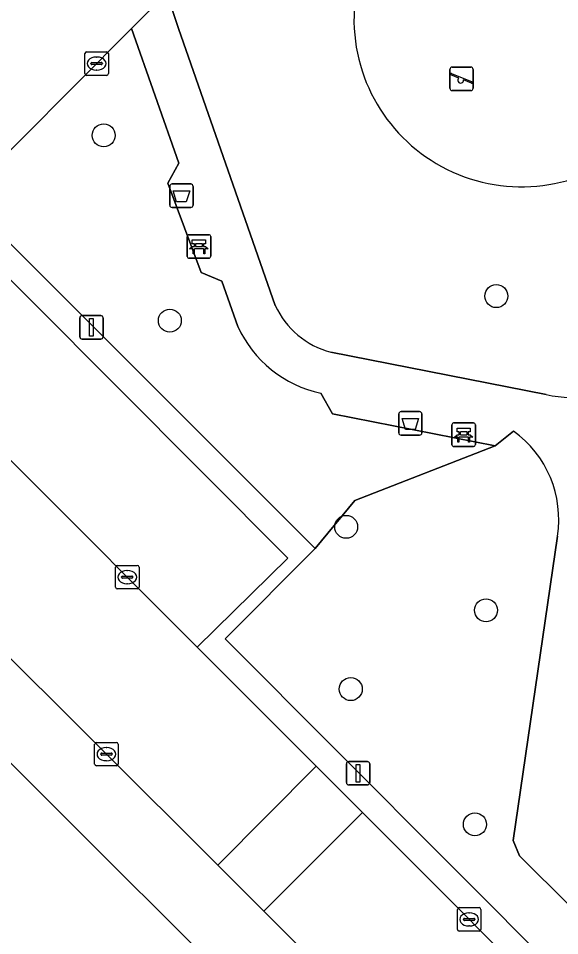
# Model space of a CAD drawing. Extents: x 159960 to 160866, y 382700 to 383354.
# Drawn here: x 160265.69 to 160288.75, y 383211.35 to 383250.44 of the extents above; entities that cross this region are included whole.
import ezdxf

# ---------------------------------------------------------------- set-up
doc = ezdxf.new("R2010")
doc.units = 0
for name, color, linetype in [('IMGEO_Afvalbak', 7, 'Continuous'), ('IMGEO_Bank', 7, 'Continuous'), ('IMGEO_Boom', 7, 'Continuous'), ('IMGEO_Erf', 7, 'Continuous'), ('IMGEO_Groenvoorziening', 7, 'Continuous'), ('IMGEO_Kolk', 7, 'Continuous'), ('IMGEO_Lichtmast', 7, 'Continuous'), ('IMGEO_Parkeervlak_open', 7, 'Continuous'), ('IMGEO_Rijbaan_lokaal_open', 7, 'Continuous'), ('IMGEO_Speelvoorziening', 7, 'Continuous'), ('IMGEO_Terreindeel_zand', 7, 'Continuous'), ('IMGEO_Voetpad_halfverhard', 7, 'Continuous'), ('IMGEO_Voetpad_open', 7, 'Continuous')]:
    doc.layers.add(name, color=color, linetype=linetype)

msp = doc.modelspace()

# ---------------------------------------------------------------- linework, layer by layer
at = {"layer": 'IMGEO_Afvalbak'}
for p, q in [((160272.243, 383243.378), (160273.033, 383243.378)), ((160273.033, 383243.378), (160272.243, 383243.378)), ((160272.143, 383242.478), (160272.143, 383243.278)), ((160272.143, 383243.278), (160272.143, 383242.478)), ((160273.133, 383243.278), (160273.133, 383242.478)), ((160273.133, 383242.478), (160273.133, 383243.278)), ((160273.033, 383242.378), (160272.243, 383242.378)), ((160272.243, 383242.378), (160273.033, 383242.378)), ((160281.994, 383233.677), (160282.784, 383233.677)), ((160282.784, 383233.677), (160281.994, 383233.677)), ((160281.894, 383232.777), (160281.894, 383233.577)), ((160281.894, 383233.577), (160281.894, 383232.777)), ((160282.884, 383233.577), (160282.884, 383232.777)), ((160282.884, 383232.777), (160282.884, 383233.577)), ((160282.784, 383232.677), (160281.994, 383232.677)), ((160281.994, 383232.677), (160282.784, 383232.677))]:
    msp.add_line(p, q, dxfattribs=at)
for points in [[(160272.286, 383243.092), (160272.99, 383243.092), (160272.841, 383242.622), (160272.435, 383242.622), (160272.286, 383243.092)], [(160282.037, 383233.391), (160282.741, 383233.391), (160282.592, 383232.921), (160282.186, 383232.921), (160282.037, 383233.391)]]:
    msp.add_lwpolyline(points, dxfattribs=at)
for centre, start, end in [((160272.243, 383243.278), 90, 180), ((160272.243, 383243.278), 90, 180), ((160273.033, 383243.278), 0, 90), ((160273.033, 383243.278), 360, 90), ((160272.243, 383242.478), 180, 270), ((160272.243, 383242.478), 180, 270), ((160273.033, 383242.478), 270, 0), ((160273.033, 383242.478), 270, 0), ((160281.994, 383233.577), 90, 180), ((160281.994, 383233.577), 90, 180), ((160282.784, 383233.577), 0, 90), ((160282.784, 383233.577), 360, 90), ((160281.994, 383232.777), 180, 270), ((160281.994, 383232.777), 180, 270), ((160282.784, 383232.777), 270, 0), ((160282.784, 383232.777), 270, 0)]:
    msp.add_arc(centre, 0.1, start, end, dxfattribs=at)
at = {"layer": 'IMGEO_Bank'}
for p, q in [((160272.884, 383240.291), (160272.884, 383241.132)), ((160272.884, 383241.132), (160272.884, 383240.291)), ((160272.959, 383241.216), (160273.8, 383241.216)), ((160273.8, 383241.216), (160272.959, 383241.216)), ((160273.884, 383241.141), (160273.884, 383240.3)), ((160273.884, 383240.3), (160273.884, 383241.141)), ((160273.193, 383240.722), (160273.193, 383240.828)), ((160273.237, 383240.828), (160273.237, 383240.722)), ((160273.525, 383240.834), (160273.243, 383240.834)), ((160273.243, 383240.716), (160273.525, 383240.716)), ((160273.531, 383240.722), (160273.531, 383240.828)), ((160273.575, 383240.828), (160273.575, 383240.722)), ((160273.581, 383240.614), (160273.188, 383240.614)), ((160273.809, 383240.216), (160272.968, 383240.216)), ((160272.968, 383240.216), (160273.809, 383240.216)), ((160284.158, 383232.269), (160284.158, 383233.11)), ((160284.158, 383233.11), (160284.158, 383232.269)), ((160284.233, 383233.194), (160285.074, 383233.194)), ((160285.074, 383233.194), (160284.233, 383233.194)), ((160285.158, 383233.119), (160285.158, 383232.278)), ((160285.158, 383232.278), (160285.158, 383233.119)), ((160284.855, 383232.592), (160284.462, 383232.592)), ((160284.467, 383232.7), (160284.467, 383232.806)), ((160284.511, 383232.806), (160284.511, 383232.7)), ((160284.799, 383232.812), (160284.517, 383232.812)), ((160284.517, 383232.694), (160284.799, 383232.694)), ((160284.805, 383232.7), (160284.805, 383232.806)), ((160284.849, 383232.806), (160284.849, 383232.7)), ((160285.083, 383232.194), (160284.242, 383232.194)), ((160284.242, 383232.194), (160285.083, 383232.194))]:
    msp.add_line(p, q, dxfattribs=at)
for points in [[(160273.131, 383240.614), (160272.989, 383240.614), (160273.101, 383240.716), (160273.187, 383240.716)], [(160273.187, 383240.834), (160273.101, 383240.834), (160273.101, 383240.995), (160273.664, 383240.995), (160273.664, 383240.834), (160273.581, 383240.834)], [(160273.581, 383240.716), (160273.664, 383240.716), (160273.776, 383240.614), (160273.637, 383240.614)], [(160273.181, 383240.607), (160273.181, 383240.4), (160273.138, 383240.4), (160273.138, 383240.607)], [(160273.631, 383240.607), (160273.631, 383240.4), (160273.587, 383240.4), (160273.587, 383240.607)], [(160284.461, 383232.812), (160284.375, 383232.812), (160284.375, 383232.973), (160284.938, 383232.973), (160284.938, 383232.812), (160284.855, 383232.812)], [(160284.405, 383232.592), (160284.263, 383232.592), (160284.375, 383232.694), (160284.461, 383232.694)], [(160284.455, 383232.585), (160284.455, 383232.378), (160284.412, 383232.378), (160284.412, 383232.585)], [(160284.855, 383232.694), (160284.938, 383232.694), (160285.05, 383232.592), (160284.911, 383232.592)], [(160284.905, 383232.585), (160284.905, 383232.378), (160284.861, 383232.378), (160284.861, 383232.585)]]:
    msp.add_lwpolyline(points, dxfattribs=at)
for centre, radius, start, end in [((160272.962, 383241.138), 0.0779, 92.4484, 184.2845), ((160272.962, 383241.138), 0.0779, 92.4484, 184.2845), ((160273.806, 383241.138), 0.0779, 2.4484, 94.2845), ((160273.806, 383241.138), 0.0779, 2.4484, 94.2845), ((160273.186, 383240.827), 0.00671, 2.8957, 87.1043), ((160273.186, 383240.723), 0.00671, 272.8957, 357.1043), ((160273.243, 383240.827), 0.00671, 92.8957, 177.1043), ((160273.243, 383240.723), 0.00671, 182.8957, 267.1043), ((160273.525, 383240.827), 0.00671, 2.8957, 87.1043), ((160273.525, 383240.723), 0.00671, 272.8957, 357.1043), ((160273.582, 383240.827), 0.00671, 92.8957, 177.1043), ((160273.582, 383240.723), 0.00671, 182.8957, 267.1043), ((160272.962, 383240.294), 0.0779, 182.4484, 274.2845), ((160272.962, 383240.294), 0.0779, 182.4484, 274.2845), ((160273.131, 383240.607), 0.00671, 2.8957, 87.1043), ((160273.188, 383240.607), 0.00671, 92.8957, 177.1043), ((160273.58, 383240.607), 0.00671, 2.8957, 87.1043), ((160273.637, 383240.607), 0.00671, 92.8957, 177.1043), ((160273.806, 383240.294), 0.0779, 272.4484, 4.2845), ((160273.806, 383240.294), 0.0779, 272.4484, 4.2845), ((160284.236, 383233.116), 0.0779, 92.4484, 184.2845), ((160284.236, 383233.116), 0.0779, 92.4484, 184.2845), ((160285.08, 383233.116), 0.0779, 2.4484, 94.2845), ((160285.08, 383233.116), 0.0779, 2.4484, 94.2845), ((160284.405, 383232.585), 0.00671, 2.8957, 87.1043), ((160284.462, 383232.585), 0.00671, 92.8957, 177.1043), ((160284.46, 383232.805), 0.00671, 2.8957, 87.1043), ((160284.46, 383232.701), 0.00671, 272.8957, 357.1043), ((160284.517, 383232.805), 0.00671, 92.8957, 177.1043), ((160284.517, 383232.701), 0.00671, 182.8957, 267.1043), ((160284.799, 383232.805), 0.00671, 2.8957, 87.1043), ((160284.799, 383232.701), 0.00671, 272.8957, 357.1043), ((160284.856, 383232.805), 0.00671, 92.8957, 177.1043), ((160284.856, 383232.701), 0.00671, 182.8957, 267.1043), ((160284.854, 383232.585), 0.00671, 2.8957, 87.1043), ((160284.911, 383232.585), 0.00671, 92.8957, 177.1043), ((160284.236, 383232.272), 0.0779, 182.4484, 274.2845), ((160284.236, 383232.272), 0.0779, 182.4484, 274.2845), ((160285.08, 383232.272), 0.0779, 272.4484, 4.2845), ((160285.08, 383232.272), 0.0779, 272.4484, 4.2845)]:
    msp.add_arc(centre, radius, start, end, dxfattribs=at)
at = {"layer": 'IMGEO_Boom'}
for centre in [(160269.328, 383245.448), (160286.049, 383238.601), (160272.145, 383237.557), (160279.654, 383228.768), (160285.61, 383225.214), (160279.85, 383221.854), (160285.137, 383216.09)]:
    msp.add_circle(centre, 0.489, dxfattribs=at)
at = {"layer": 'IMGEO_Erf'}
msp.add_lwpolyline([(160305.394, 383178.694), (160250.238, 383233.806), (160247.849, 383233.401), (160230.549, 383216.165), (160234.841, 383211.858), (160233.675, 383210.685), (160233.742, 383210.618), (160235.958, 383208.402), (160234.315, 383206.757), (160237.049, 383203.862), (160238.799, 383202.131), (160241.397, 383199.562), (160242.367, 383200.543), (160244.715, 383198.214), (160246.587, 383196.364), (160249.063, 383193.915), (160249.249, 383194.103), (160251.882, 383191.497), (160253.572, 383189.747), (160255.94, 383187.294)], dxfattribs=at)
at = {"layer": 'IMGEO_Groenvoorziening'}
for points in [[(160281.12, 383254.254), (160281.835, 383255.218), (160278.735, 383258.237), (160272.022, 383251.508), (160272.512, 383250), (160276.634, 383238.204)], [(160270.515, 383250), (160263.358, 383242.823), (160278.328, 383227.84)], [(160275.044, 383237.308), (160274.362, 383239.243), (160273.476, 383239.6), (160272.06, 383243.407), (160272.534, 383244.272), (160270.515, 383250)], [(160279.001, 383236.208), (160288.17, 383234.406)], [(160285.997, 383232.224), (160279.077, 383233.58), (160278.577, 383234.468)], [(160286.779, 383232.841), (160285.997, 383232.224), (160280.025, 383229.888), (160278.328, 383227.84), (160274.502, 383223.996), (160288.878, 383209.566), (160290.507, 383211.188), (160289.193, 383212.605), (160287.037, 383214.743), (160286.77, 383215.4), (160288.652, 383228.373)], [(160278.328, 383227.84), (160280.025, 383229.888), (160285.997, 383232.224)]]:
    msp.add_lwpolyline(points, dxfattribs=at)
for centre, radius, start, end in [((160287.131, 383250.392), 7.145, 147.2791, 183.1449), ((160287.123, 383250.395), 7.137, 183.1692, 316.8877), ((160279.934, 383239.716), 3.63, 204.6166, 255.1041), ((160279.596, 383239.353), 4.99, 204.192, 258.2199), ((160289.385, 383240.017), 5.741, 257.7866, 298.7959), ((160284.119, 383229.099), 4.59, 350.8942, 54.593)]:
    msp.add_arc(centre, radius, start, end, dxfattribs=at)
at = {"layer": 'IMGEO_Kolk'}
for p, q in [((160268.527, 383248.082), (160268.527, 383248.934)), ((160268.602, 383249.008), (160269.454, 383249.008)), ((160269.528, 383248.934), (160269.528, 383248.082)), ((160268.786, 383248.502), (160268.786, 383248.514)), ((160269.224, 383248.465), (160268.826, 383248.465)), ((160268.829, 383248.551), (160269.227, 383248.551)), ((160269.015, 383248.788), (160269.04, 383248.788)), ((160269.27, 383248.514), (160269.27, 383248.502)), ((160269.038, 383248.228), (160269.013, 383248.228)), ((160269.454, 383248.008), (160268.602, 383248.008)), ((160269.831, 383226.199), (160269.831, 383227.051)), ((160269.906, 383227.125), (160270.758, 383227.125)), ((160270.832, 383227.051), (160270.832, 383226.199)), ((160270.09, 383226.619), (160270.09, 383226.631)), ((160270.528, 383226.582), (160270.13, 383226.582)), ((160270.133, 383226.668), (160270.531, 383226.668)), ((160270.319, 383226.905), (160270.344, 383226.905)), ((160270.574, 383226.631), (160270.574, 383226.619)), ((160270.342, 383226.345), (160270.317, 383226.345)), ((160270.758, 383226.125), (160269.906, 383226.125)), ((160269.018, 383219.584), (160269.87, 383219.584)), ((160268.943, 383218.658), (160268.943, 383219.51)), ((160269.431, 383219.364), (160269.456, 383219.364)), ((160269.944, 383219.51), (160269.944, 383218.658)), ((160269.202, 383219.078), (160269.202, 383219.09)), ((160269.64, 383219.041), (160269.242, 383219.041)), ((160269.245, 383219.127), (160269.643, 383219.127)), ((160269.454, 383218.804), (160269.429, 383218.804)), ((160269.686, 383219.09), (160269.686, 383219.078)), ((160269.87, 383218.584), (160269.018, 383218.584)), ((160284.466, 383212.541), (160285.318, 383212.541)), ((160284.391, 383211.615), (160284.391, 383212.467)), ((160284.879, 383212.321), (160284.904, 383212.321)), ((160285.392, 383212.467), (160285.392, 383211.615)), ((160284.65, 383212.035), (160284.65, 383212.047)), ((160285.088, 383211.998), (160284.69, 383211.998)), ((160284.693, 383212.084), (160285.091, 383212.084)), ((160284.902, 383211.761), (160284.877, 383211.761)), ((160285.134, 383212.047), (160285.134, 383212.035)), ((160285.318, 383211.541), (160284.466, 383211.541))]:
    msp.add_line(p, q, dxfattribs=at)
for points in [[(160268.527, 383248.082), (160268.527, 383248.934)], [(160268.602, 383249.008), (160269.454, 383249.008)], [(160269.528, 383248.934), (160269.528, 383248.082)], [(160269.454, 383248.008), (160268.602, 383248.008)], [(160269.831, 383226.199), (160269.831, 383227.051)], [(160269.906, 383227.125), (160270.758, 383227.125)], [(160270.832, 383227.051), (160270.832, 383226.199)], [(160270.758, 383226.125), (160269.906, 383226.125)], [(160269.018, 383219.584), (160269.87, 383219.584)], [(160268.943, 383218.658), (160268.943, 383219.51)], [(160269.944, 383219.51), (160269.944, 383218.658)], [(160269.87, 383218.584), (160269.018, 383218.584)], [(160284.466, 383212.541), (160285.318, 383212.541)], [(160284.391, 383211.615), (160284.391, 383212.467)], [(160285.392, 383212.467), (160285.392, 383211.615)], [(160285.318, 383211.541), (160284.466, 383211.541)]]:
    msp.add_lwpolyline(points, dxfattribs=at)
for centre, radius, start, end in [((160268.604, 383248.932), 0.0765, 91.552, 178.448), ((160268.604, 383248.932), 0.0765, 91.552, 178.448), ((160269.452, 383248.932), 0.0765, 1.552, 88.448), ((160269.452, 383248.932), 0.0765, 1.552, 88.448), ((160268.826, 383248.511), 0.0403, 85.8775, 175.7526), ((160268.823, 383248.501), 0.0366, 178.938, 274.7102), ((160269.227, 383248.508), 0.043, 264.8664, 352.4533), ((160269.231, 383248.513), 0.0386, 1.7309, 96.639), ((160268.604, 383248.084), 0.0765, 181.552, 268.448), ((160268.604, 383248.084), 0.0765, 181.552, 268.448), ((160269.452, 383248.084), 0.0765, 271.552, 358.448), ((160269.452, 383248.084), 0.0765, 271.552, 358.448), ((160269.908, 383227.049), 0.0765, 91.552, 178.448), ((160269.908, 383227.049), 0.0765, 91.552, 178.448), ((160270.756, 383227.049), 0.0765, 1.552, 88.448), ((160270.756, 383227.049), 0.0765, 1.552, 88.448), ((160270.13, 383226.628), 0.0403, 85.8775, 175.7526), ((160270.127, 383226.618), 0.0366, 178.938, 274.7102), ((160270.531, 383226.625), 0.043, 264.8664, 352.4533), ((160270.535, 383226.63), 0.0386, 1.7309, 96.639), ((160269.908, 383226.201), 0.0765, 181.552, 268.448), ((160269.908, 383226.201), 0.0765, 181.552, 268.448), ((160270.756, 383226.201), 0.0765, 271.552, 358.448), ((160270.756, 383226.201), 0.0765, 271.552, 358.448), ((160269.02, 383219.508), 0.0765, 91.552, 178.448), ((160269.02, 383219.508), 0.0765, 91.552, 178.448), ((160269.868, 383219.508), 0.0765, 1.552, 88.448), ((160269.868, 383219.508), 0.0765, 1.552, 88.448), ((160269.242, 383219.087), 0.0403, 85.8775, 175.7526), ((160269.239, 383219.077), 0.0366, 178.938, 274.7102), ((160269.643, 383219.084), 0.043, 264.8664, 352.4533), ((160269.647, 383219.089), 0.0386, 1.7309, 96.639), ((160269.02, 383218.66), 0.0765, 181.552, 268.448), ((160269.02, 383218.66), 0.0765, 181.552, 268.448), ((160269.868, 383218.66), 0.0765, 271.552, 358.448), ((160269.868, 383218.66), 0.0765, 271.552, 358.448), ((160284.468, 383212.465), 0.0765, 91.552, 178.448), ((160284.468, 383212.465), 0.0765, 91.552, 178.448), ((160285.316, 383212.465), 0.0765, 1.552, 88.448), ((160285.316, 383212.465), 0.0765, 1.552, 88.448), ((160284.69, 383212.044), 0.0403, 85.8775, 175.7526), ((160284.687, 383212.034), 0.0366, 178.938, 274.7102), ((160285.091, 383212.041), 0.043, 264.8664, 352.4533), ((160285.095, 383212.046), 0.0386, 1.7309, 96.639), ((160284.468, 383211.617), 0.0765, 181.552, 268.448), ((160284.468, 383211.617), 0.0765, 181.552, 268.448), ((160285.316, 383211.617), 0.0765, 271.552, 358.448), ((160285.316, 383211.617), 0.0765, 271.552, 358.448)]:
    msp.add_arc(centre, radius, start, end, dxfattribs=at)
for centre, major_axis, ratio, start_param, end_param in [((160269.014, 383248.508), (-0.387, 0.002), 0.722429, 4.712389, 7.853982), ((160269.039, 383248.508), (-0.39, 0.002), 0.717154, 1.570796, 4.712389), ((160270.318, 383226.625), (-0.387, 0.002), 0.722429, 4.712389, 7.853982), ((160270.343, 383226.625), (-0.39, 0.002), 0.717154, 1.570796, 4.712389), ((160269.43, 383219.084), (-0.387, 0.002), 0.722429, 4.712389, 7.853982), ((160269.455, 383219.084), (-0.39, 0.002), 0.717154, 1.570796, 4.712389), ((160284.878, 383212.041), (-0.387, 0.002), 0.722429, 4.712389, 7.853982), ((160284.903, 383212.041), (-0.39, 0.002), 0.717154, 1.570796, 4.712389)]:
    msp.add_ellipse(centre, major_axis=major_axis, ratio=ratio, start_param=start_param, end_param=end_param, dxfattribs=at)
at = {"layer": 'IMGEO_Lichtmast'}
for p, q in [((160268.309, 383236.871), (160268.309, 383237.671)), ((160268.309, 383237.671), (160268.309, 383236.871)), ((160268.409, 383237.771), (160269.199, 383237.771)), ((160269.199, 383237.771), (160268.409, 383237.771)), ((160269.299, 383237.671), (160269.299, 383236.871)), ((160269.299, 383236.871), (160269.299, 383237.671)), ((160269.199, 383236.771), (160268.409, 383236.771)), ((160268.409, 383236.771), (160269.199, 383236.771)), ((160279.766, 383218.768), (160280.556, 383218.768)), ((160280.556, 383218.768), (160279.766, 383218.768)), ((160279.666, 383217.868), (160279.666, 383218.668)), ((160279.666, 383218.668), (160279.666, 383217.868)), ((160280.656, 383218.668), (160280.656, 383217.868)), ((160280.656, 383217.868), (160280.656, 383218.668)), ((160280.556, 383217.768), (160279.766, 383217.768)), ((160279.766, 383217.768), (160280.556, 383217.768))]:
    msp.add_line(p, q, dxfattribs=at)
for points in [[(160268.729, 383237.646), (160268.879, 383237.646), (160268.879, 383236.896), (160268.729, 383236.896), (160268.729, 383237.646)], [(160280.086, 383218.643), (160280.236, 383218.643), (160280.236, 383217.893), (160280.086, 383217.893), (160280.086, 383218.643)]]:
    msp.add_lwpolyline(points, dxfattribs=at)
for centre, start, end in [((160268.409, 383237.671), 90, 180), ((160268.409, 383237.671), 90, 180), ((160269.199, 383237.671), 0, 90), ((160269.199, 383237.671), 360, 90), ((160268.409, 383236.871), 180, 270), ((160268.409, 383236.871), 180, 270), ((160269.199, 383236.871), 270, 0), ((160269.199, 383236.871), 270, 0), ((160279.766, 383218.668), 90, 180), ((160279.766, 383218.668), 90, 180), ((160280.556, 383218.668), 0, 90), ((160280.556, 383218.668), 360, 90), ((160279.766, 383217.868), 180, 270), ((160279.766, 383217.868), 180, 270), ((160280.556, 383217.868), 270, 0), ((160280.556, 383217.868), 270, 0)]:
    msp.add_arc(centre, 0.1, start, end, dxfattribs=at)
at = {"layer": 'IMGEO_Parkeervlak_open'}
msp.add_lwpolyline([(160262.591, 383242.059), (160255.124, 383249.551), (160251.269, 383245.72), (160273.314, 383223.64), (160277.168, 383227.432)], close=True, dxfattribs=at)
at = {"layer": 'IMGEO_Rijbaan_lokaal_open'}
for points in [[(160254.041, 383234.442), (160274.183, 383214.356), (160278.381, 383218.565), (160273.314, 383223.64), (160251.269, 383245.72)], [(160294.083, 383204.208), (160290.422, 383207.847), (160289.751, 383207.177), (160280.345, 383216.598), (160276.151, 383212.393), (160286.322, 383202.25), (160289.036, 383199.543), (160290.513, 383198.071), (160295.909, 383192.69), (160297.288, 383191.315), (160302.626, 383185.991), (160304.044, 383184.577), (160309.389, 383179.246), (160309.495, 383179.141), (160310.861, 383178.018), (160317.004, 383173.543), (160320.836, 383170.751), (160324.506, 383168.031), (160326.417, 383166.576), (160328.732, 383164.433), (160330.856, 383162.431), (160332.033, 383161.246), (160333.827, 383162.947)]]:
    msp.add_lwpolyline(points, dxfattribs=at)
msp.add_lwpolyline([(160276.151, 383212.393), (160280.345, 383216.598), (160278.381, 383218.565), (160274.183, 383214.356)], close=True, dxfattribs=at)
at = {"layer": 'IMGEO_Speelvoorziening'}
for p, q in [((160284.071, 383247.461), (160284.071, 383248.261)), ((160284.071, 383248.261), (160284.071, 383247.461)), ((160284.14, 383248.086), (160285.016, 383247.733)), ((160284.171, 383248.361), (160284.961, 383248.361)), ((160284.961, 383248.361), (160284.171, 383248.361)), ((160285.061, 383248.261), (160285.061, 383247.461)), ((160285.061, 383247.461), (160285.061, 383248.261)), ((160284.454, 383247.889), (160284.115, 383248.026)), ((160284.992, 383247.673), (160284.652, 383247.81)), ((160284.961, 383247.361), (160284.171, 383247.361)), ((160284.171, 383247.361), (160284.961, 383247.361))]:
    msp.add_line(p, q, dxfattribs=at)
for centre, radius, start, end in [((160284.171, 383248.261), 0.1, 90, 180), ((160284.171, 383248.261), 0.1, 90, 180), ((160284.128, 383248.056), 0.0327, 68.078, 248.078), ((160284.961, 383248.261), 0.1, 0, 90), ((160284.961, 383248.261), 0.1, 360, 90), ((160284.533, 383247.799), 0.12, 130.9928, 5.1632), ((160285.004, 383247.703), 0.0327, 248.078, 68.078), ((160284.171, 383247.461), 0.1, 180, 270), ((160284.171, 383247.461), 0.1, 180, 270), ((160284.961, 383247.461), 0.1, 270, 0), ((160284.961, 383247.461), 0.1, 270, 0)]:
    msp.add_arc(centre, radius, start, end, dxfattribs=at)
at = {"layer": 'IMGEO_Terreindeel_zand'}
for centre, radius, start, end in [((160287.131, 383250.392), 7.145, 147.2791, 183.1449), ((160287.123, 383250.395), 7.137, 183.1692, 316.8877)]:
    msp.add_arc(centre, radius, start, end, dxfattribs=at)
at = {"layer": 'IMGEO_Voetpad_halfverhard'}
for points in [[(160276.634, 383238.204), (160272.512, 383250), (160272.022, 383251.508), (160270.515, 383250), (160272.534, 383244.272), (160272.06, 383243.407), (160273.476, 383239.6), (160274.362, 383239.243), (160275.044, 383237.308)], [(160288.17, 383234.406), (160279.001, 383236.208)], [(160278.577, 383234.468), (160279.077, 383233.58), (160285.997, 383232.224), (160286.779, 383232.841)], [(160288.652, 383228.373), (160286.77, 383215.4), (160287.037, 383214.743), (160289.193, 383212.605), (160290.662, 383214.017), (160289.422, 383215.287)]]:
    msp.add_lwpolyline(points, dxfattribs=at)
for centre, radius, start, end in [((160279.934, 383239.716), 3.63, 204.6166, 255.1041), ((160279.596, 383239.353), 4.99, 204.192, 258.2199), ((160289.385, 383240.017), 5.741, 257.7866, 298.7959), ((160284.119, 383229.099), 4.59, 350.8942, 54.593)]:
    msp.add_arc(centre, radius, start, end, dxfattribs=at)
at = {"layer": 'IMGEO_Voetpad_open'}
for points in [[(160263.358, 383242.823), (160270.515, 383250), (160272.022, 383251.508), (160278.735, 383258.237), (160279.822, 383259.327), (160303.64, 383283.203), (160305.362, 383281.515), (160305.461, 383281.418), (160312.972, 383288.918), (160318.506, 383294.443), (160319.591, 383294.082), (160321.429, 383293.471), (160321.596, 383293.927), (160323.389, 383299.274)], [(160250.526, 383235.817), (160250.238, 383233.806), (160305.394, 383178.694)], [(160302.273, 383185.638), (160296.935, 383190.962), (160297.288, 383191.315), (160295.909, 383192.69), (160295.556, 383192.337), (160290.16, 383197.718), (160290.513, 383198.071), (160289.036, 383199.543), (160288.686, 383199.187), (160285.972, 383201.894), (160286.322, 383202.25), (160276.151, 383212.393), (160274.183, 383214.356), (160254.041, 383234.442)]]:
    msp.add_lwpolyline(points, dxfattribs=at)
msp.add_lwpolyline([(160263.358, 383242.823), (160262.591, 383242.059), (160277.168, 383227.432), (160273.314, 383223.64), (160278.381, 383218.565), (160280.345, 383216.598), (160289.751, 383207.177), (160290.422, 383207.847), (160293.621, 383211.043), (160290.662, 383214.017), (160289.193, 383212.605), (160290.507, 383211.188), (160288.878, 383209.566), (160274.502, 383223.996), (160278.328, 383227.84)], close=True, dxfattribs=at)

doc.saveas('drawing.dxf')
